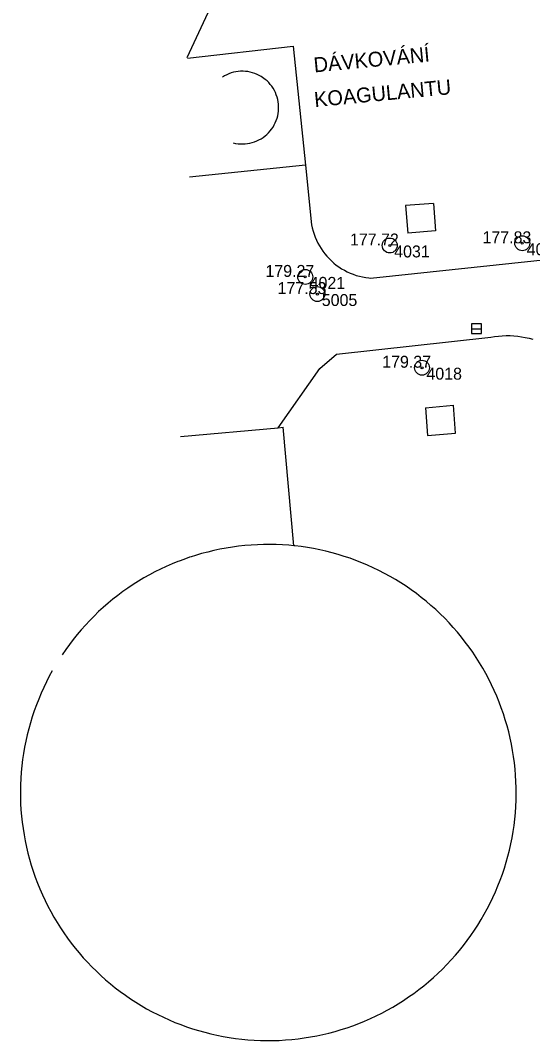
# Model space of a CAD drawing. Extents: x -539515 to -538098, y -1182060 to -1180157.
# Drawn here: x -539370.1 to -539344.3, y -1181267.2 to -1181216 of the extents above; entities that cross this region are included whole.
import ezdxf

# ---------------------------------------------------------------- set-up
doc = ezdxf.new("R2010")
doc.units = 0
for name, color, linetype in [('Vrstva 10', 7, 'Continuous'), ('Vrstva 11', 7, 'Continuous'), ('Vrstva 15', 7, 'Continuous'), ('Vrstva 21', 7, 'Continuous'), ('Vrstva 22', 7, 'Continuous'), ('Vrstva 23', 7, 'Continuous'), ('Vrstva 27', 7, 'Continuous'), ('Vrstva 41', 7, 'Continuous'), ('Vrstva 5', 7, 'Continuous')]:
    doc.layers.add(name, color=color, linetype=linetype)

msp = doc.modelspace()

# ---------------------------------------------------------------- linework, layer by layer
at = {"layer": 'Vrstva 10'}
for p, q in [((-539355.72, -1181223.26), (-539355.42, -1181226.25)), ((-539352.46, -1181228.93), (-539340.54, -1181227.66)), ((-539354.16, -1181232.75), (-539346.41, -1181231.89)), ((-539355, -1181233.47), (-539354.16, -1181232.75)), ((-539357.108, -1181236.443), (-539355, -1181233.47))]:
    msp.add_line(p, q, dxfattribs=at)
for points in [[(-539355.42, -1181226.25), (-539355.387, -1181226.409), (-539355.346, -1181226.565), (-539355.298, -1181226.72), (-539355.242, -1181226.872), (-539355.178, -1181227.021), (-539355.107, -1181227.167), (-539355.029, -1181227.309), (-539354.945, -1181227.447), (-539354.853, -1181227.58), (-539354.755, -1181227.709), (-539354.651, -1181227.833), (-539354.54, -1181227.952), (-539354.424, -1181228.065), (-539354.303, -1181228.172), (-539354.177, -1181228.273), (-539354.045, -1181228.368), (-539353.909, -1181228.456), (-539353.769, -1181228.537), (-539353.625, -1181228.612), (-539353.478, -1181228.679), (-539353.327, -1181228.739), (-539353.174, -1181228.791), (-539353.018, -1181228.835), (-539352.86, -1181228.872), (-539352.701, -1181228.901), (-539352.54, -1181228.922), (-539352.46, -1181228.93)], [(-539346.41, -1181231.89), (-539346.219, -1181231.86), (-539346.026, -1181231.838), (-539345.833, -1181231.823), (-539345.639, -1181231.817), (-539345.446, -1181231.819), (-539345.252, -1181231.829), (-539345.059, -1181231.847), (-539344.867, -1181231.872), (-539344.677, -1181231.906), (-539344.487, -1181231.947), (-539344.3, -1181231.997)]]:
    msp.add_lwpolyline(points, dxfattribs=at)
at = {"layer": 'Vrstva 11'}
for p, q in [((-539349.3, -1181225.18), (-539350.7, -1181225.29)), ((-539350.7, -1181225.29), (-539350.59, -1181226.67)), ((-539349.3, -1181225.18), (-539349.19, -1181226.56)), ((-539349.19, -1181226.56), (-539350.59, -1181226.67))]:
    msp.add_line(p, q, dxfattribs=at)
at = {"layer": 'Vrstva 15'}
msp.add_line((-539361.67, -1181217.84), (-539360.11, -1181214.48), dxfattribs=at)
at = {"layer": 'Vrstva 21'}
for centre, radius in [((-539351.49, -1181227.29), 0.375), ((-539344.83, -1181227.18), 0.375), ((-539351.49, -1181227.29), 0.05), ((-539344.83, -1181227.18), 0.05), ((-539355.74, -1181228.87), 0.375), ((-539355.74, -1181228.87), 0.05), ((-539355.13, -1181229.73), 0.375), ((-539355.13, -1181229.73), 0.05), ((-539349.87, -1181233.43), 0.375), ((-539349.87, -1181233.43), 0.05)]:
    msp.add_circle(centre, radius, dxfattribs=at)
at = {"layer": 'Vrstva 27'}
msp.add_line((-539347.38, -1181231.47), (-539346.88, -1181231.47), dxfattribs=at)
msp.add_lwpolyline([(-539347.38, -1181231.72), (-539346.88, -1181231.72), (-539346.88, -1181231.22), (-539347.38, -1181231.22)], close=True, dxfattribs=at)
at = {"layer": 'Vrstva 5'}
for p, q in [((-539356.35, -1181217.287), (-539355.72, -1181223.26)), ((-539359.793, -1181218.768), (-539359.897, -1181218.831)), ((-539359.686, -1181218.713), (-539359.793, -1181218.768)), ((-539359.575, -1181218.665), (-539359.686, -1181218.713)), ((-539359.461, -1181218.624), (-539359.575, -1181218.665)), ((-539359.345, -1181218.591), (-539359.461, -1181218.624)), ((-539359.227, -1181218.566), (-539359.345, -1181218.591)), ((-539359.107, -1181218.548), (-539359.227, -1181218.566)), ((-539358.987, -1181218.539), (-539359.107, -1181218.548)), ((-539358.866, -1181218.537), (-539358.987, -1181218.539)), ((-539358.745, -1181218.544), (-539358.866, -1181218.537)), ((-539358.625, -1181218.558), (-539358.745, -1181218.544)), ((-539358.506, -1181218.58), (-539358.625, -1181218.558)), ((-539358.389, -1181218.611), (-539358.506, -1181218.58)), ((-539358.274, -1181218.648), (-539358.389, -1181218.611)), ((-539358.162, -1181218.694), (-539358.274, -1181218.648)), ((-539358.053, -1181218.746), (-539358.162, -1181218.694)), ((-539357.948, -1181218.806), (-539358.053, -1181218.746)), ((-539357.88, -1181218.85), (-539357.948, -1181218.806)), ((-539357.751, -1181218.946), (-539357.88, -1181218.85)), ((-539357.66, -1181219.025), (-539357.751, -1181218.946)), ((-539357.574, -1181219.11), (-539357.66, -1181219.025)), ((-539357.494, -1181219.201), (-539357.574, -1181219.11)), ((-539357.42, -1181219.296), (-539357.494, -1181219.201)), ((-539357.353, -1181219.397), (-539357.42, -1181219.296)), ((-539357.292, -1181219.501), (-539357.353, -1181219.397)), ((-539357.239, -1181219.61), (-539357.292, -1181219.501)), ((-539357.193, -1181219.721), (-539357.239, -1181219.61)), ((-539357.154, -1181219.836), (-539357.193, -1181219.721)), ((-539357.123, -1181219.953), (-539357.154, -1181219.836)), ((-539357.099, -1181220.071), (-539357.123, -1181219.953)), ((-539357.084, -1181220.191), (-539357.099, -1181220.071)), ((-539357.077, -1181220.306), (-539357.084, -1181220.191)), ((-539357.077, -1181220.427), (-539357.077, -1181220.306)), ((-539357.157, -1181220.902), (-539357.125, -1181220.785)), ((-539357.125, -1181220.785), (-539357.101, -1181220.667)), ((-539357.101, -1181220.667), (-539357.085, -1181220.547)), ((-539357.085, -1181220.547), (-539357.077, -1181220.427)), ((-539357.427, -1181221.44), (-539357.359, -1181221.34)), ((-539357.359, -1181221.34), (-539357.297, -1181221.236)), ((-539357.297, -1181221.236), (-539357.243, -1181221.128)), ((-539357.243, -1181221.128), (-539357.196, -1181221.016)), ((-539357.196, -1181221.016), (-539357.157, -1181220.902)), ((-539357.856, -1181221.861), (-539357.76, -1181221.789)), ((-539357.76, -1181221.789), (-539357.668, -1181221.71)), ((-539357.668, -1181221.71), (-539357.581, -1181221.626)), ((-539357.581, -1181221.626), (-539357.501, -1181221.535)), ((-539357.501, -1181221.535), (-539357.427, -1181221.44)), ((-539359.355, -1181222.134), (-539359.237, -1181222.16)), ((-539359.237, -1181222.16), (-539359.118, -1181222.178)), ((-539359.118, -1181222.178), (-539358.997, -1181222.188)), ((-539358.997, -1181222.188), (-539358.877, -1181222.191)), ((-539358.877, -1181222.191), (-539358.756, -1181222.185)), ((-539358.756, -1181222.185), (-539358.636, -1181222.171)), ((-539358.636, -1181222.171), (-539358.517, -1181222.15)), ((-539358.517, -1181222.15), (-539358.4, -1181222.12)), ((-539358.4, -1181222.12), (-539358.284, -1181222.083)), ((-539358.284, -1181222.083), (-539358.172, -1181222.038)), ((-539358.172, -1181222.038), (-539358.07, -1181221.99)), ((-539358.07, -1181221.99), (-539357.958, -1181221.927)), ((-539357.958, -1181221.927), (-539357.856, -1181221.861)), ((-539355.72, -1181223.26), (-539361.553, -1181223.855)), ((-539349.69, -1181235.44), (-539348.28, -1181235.31)), ((-539349.69, -1181235.44), (-539349.59, -1181236.84)), ((-539348.18, -1181236.71), (-539348.28, -1181235.31)), ((-539356.319, -1181242.374), (-539356.85, -1181236.42)), ((-539349.59, -1181236.84), (-539348.18, -1181236.71))]:
    msp.add_line(p, q, dxfattribs=at)
for points in [[(-539361.665, -1181217.889), (-539356.35, -1181217.287)], [(-539362.01, -1181236.88), (-539357.108, -1181236.443), (-539356.85, -1181236.42)], [(-539345.192, -1181253.592), (-539345.226, -1181253.278), (-539345.268, -1181252.965), (-539345.317, -1181252.653), (-539345.375, -1181252.343), (-539345.44, -1181252.034), (-539345.514, -1181251.727), (-539345.594, -1181251.422), (-539345.683, -1181251.119), (-539345.779, -1181250.818), (-539345.883, -1181250.52), (-539345.995, -1181250.224), (-539346.114, -1181249.932), (-539346.24, -1181249.643), (-539346.373, -1181249.356), (-539346.514, -1181249.074), (-539346.662, -1181248.795), (-539346.817, -1181248.52), (-539346.979, -1181248.249), (-539347.147, -1181247.982), (-539347.323, -1181247.719), (-539347.505, -1181247.461), (-539347.693, -1181247.208), (-539347.888, -1181246.959), (-539348.089, -1181246.716), (-539348.296, -1181246.477), (-539348.509, -1181246.244), (-539348.728, -1181246.017), (-539348.952, -1181245.795), (-539349.182, -1181245.579), (-539349.418, -1181245.369), (-539349.659, -1181245.164), (-539349.905, -1181244.966), (-539350.155, -1181244.775), (-539350.411, -1181244.589), (-539350.671, -1181244.411), (-539350.936, -1181244.238), (-539351.205, -1181244.073), (-539351.478, -1181243.915), (-539351.755, -1181243.763), (-539352.036, -1181243.619), (-539352.32, -1181243.481), (-539352.608, -1181243.351), (-539352.899, -1181243.228), (-539353.192, -1181243.113), (-539353.489, -1181243.005), (-539353.789, -1181242.905), (-539354.09, -1181242.812), (-539354.394, -1181242.727), (-539354.701, -1181242.65), (-539355.008, -1181242.581), (-539355.318, -1181242.519), (-539355.629, -1181242.465), (-539355.942, -1181242.419), (-539356.255, -1181242.381), (-539356.319, -1181242.374), (-539356.569, -1181242.351), (-539356.884, -1181242.329), (-539357.2, -1181242.315), (-539357.515, -1181242.309), (-539357.831, -1181242.311), (-539358.147, -1181242.321), (-539358.462, -1181242.339), (-539358.776, -1181242.365), (-539359.09, -1181242.399), (-539359.403, -1181242.44), (-539359.715, -1181242.49), (-539360.025, -1181242.548), (-539360.334, -1181242.613), (-539360.641, -1181242.687), (-539360.947, -1181242.768), (-539361.25, -1181242.856), (-539361.471, -1181242.927), (-539361.55, -1181242.953), (-539361.848, -1181243.057), (-539362.078, -1181243.142), (-539362.144, -1181243.168), (-539362.436, -1181243.287), (-539362.726, -1181243.413), (-539363.012, -1181243.547), (-539363.294, -1181243.688), (-539363.573, -1181243.836), (-539363.848, -1181243.991), (-539364.119, -1181244.152), (-539364.386, -1181244.321), (-539364.649, -1181244.496), (-539364.907, -1181244.678), (-539365.16, -1181244.867), (-539365.409, -1181245.062), (-539365.652, -1181245.263), (-539365.89, -1181245.47), (-539366.123, -1181245.683), (-539366.351, -1181245.902), (-539366.572, -1181246.126), (-539366.789, -1181246.357)], [(-539366.789, -1181246.357), (-539366.999, -1181246.592), (-539367.203, -1181246.833), (-539367.401, -1181247.079), (-539367.593, -1181247.33), (-539367.778, -1181247.586), (-539367.957, -1181247.846)], [(-539368.452, -1181248.653), (-539368.604, -1181248.93), (-539368.748, -1181249.21), (-539368.886, -1181249.495), (-539369.016, -1181249.782), (-539369.138, -1181250.073), (-539369.254, -1181250.367), (-539369.361, -1181250.664), (-539369.462, -1181250.963), (-539369.554, -1181251.265), (-539369.639, -1181251.569), (-539369.716, -1181251.875), (-539369.786, -1181252.183), (-539369.847, -1181252.493), (-539369.901, -1181252.804), (-539369.947, -1181253.116), (-539369.985, -1181253.43), (-539370.015, -1181253.744), (-539370.037, -1181254.059), (-539370.051, -1181254.375), (-539370.057, -1181254.69), (-539370.055, -1181255.006), (-539370.045, -1181255.321), (-539370.027, -1181255.637), (-539370.001, -1181255.951), (-539369.967, -1181256.265), (-539369.925, -1181256.578), (-539369.875, -1181256.89), (-539369.818, -1181257.2), (-539369.752, -1181257.509), (-539369.679, -1181257.816), (-539369.598, -1181258.121), (-539369.509, -1181258.424), (-539369.412, -1181258.725), (-539369.308, -1181259.023), (-539369.197, -1181259.318), (-539369.078, -1181259.611), (-539368.951, -1181259.9), (-539368.818, -1181260.186), (-539368.677, -1181260.469), (-539368.529, -1181260.748), (-539368.374, -1181261.023), (-539368.212, -1181261.294), (-539368.043, -1181261.561), (-539367.868, -1181261.823), (-539367.686, -1181262.081), (-539367.497, -1181262.334), (-539367.303, -1181262.583), (-539367.102, -1181262.826), (-539366.894, -1181263.064), (-539366.681, -1181263.297), (-539366.462, -1181263.525), (-539366.238, -1181263.747), (-539366.007, -1181263.963), (-539365.772, -1181264.173), (-539365.531, -1181264.377), (-539365.285, -1181264.575), (-539365.034, -1181264.766), (-539364.778, -1181264.952), (-539364.518, -1181265.13), (-539364.253, -1181265.302), (-539363.984, -1181265.468), (-539363.711, -1181265.626), (-539363.434, -1181265.777), (-539363.153, -1181265.922), (-539362.869, -1181266.059), (-539362.581, -1181266.189), (-539362.29, -1181266.312), (-539361.996, -1181266.427), (-539361.7, -1181266.535), (-539361.4, -1181266.635), (-539361.098, -1181266.727), (-539360.794, -1181266.812), (-539360.488, -1181266.889), (-539360.18, -1181266.959), (-539359.87, -1181267.02), (-539359.559, -1181267.074), (-539359.247, -1181267.12), (-539358.933, -1181267.157), (-539358.619, -1181267.187), (-539358.304, -1181267.209), (-539357.989, -1181267.223), (-539357.673, -1181267.229), (-539357.357, -1181267.227), (-539357.042, -1181267.217), (-539356.727, -1181267.199), (-539356.412, -1181267.173), (-539356.098, -1181267.139), (-539355.785, -1181267.097), (-539355.473, -1181267.047), (-539355.163, -1181266.989), (-539354.854, -1181266.924), (-539354.547, -1181266.85), (-539354.242, -1181266.769), (-539353.939, -1181266.68)], [(-539352.177, -1181265.989), (-539351.895, -1181265.848), (-539351.616, -1181265.7), (-539351.341, -1181265.545), (-539351.07, -1181265.383), (-539350.803, -1181265.214), (-539350.541, -1181265.039), (-539350.283, -1181264.857), (-539350.029, -1181264.668), (-539349.781, -1181264.473), (-539349.538, -1181264.272), (-539349.299, -1181264.065), (-539349.067, -1181263.852), (-539348.839, -1181263.633), (-539348.617, -1181263.408), (-539348.401, -1181263.178), (-539348.191, -1181262.942), (-539347.987, -1181262.701), (-539347.789, -1181262.455), (-539347.598, -1181262.204), (-539347.413, -1181261.949), (-539347.234, -1181261.688), (-539347.062, -1181261.423), (-539346.897, -1181261.154), (-539346.739, -1181260.881), (-539346.587, -1181260.604), (-539346.443, -1181260.323), (-539346.306, -1181260.039), (-539346.176, -1181259.751), (-539346.053, -1181259.46), (-539345.938, -1181259.166), (-539345.83, -1181258.87), (-539345.73, -1181258.57), (-539345.638, -1181258.268), (-539345.553, -1181257.964), (-539345.476, -1181257.658), (-539345.407, -1181257.35), (-539345.345, -1181257.04), (-539345.292, -1181256.729), (-539345.246, -1181256.417), (-539345.208, -1181256.103), (-539345.178, -1181255.789), (-539345.156, -1181255.474), (-539345.142, -1181255.159), (-539345.137, -1181254.843), (-539345.139, -1181254.527), (-539345.149, -1181254.212), (-539345.167, -1181253.897), (-539345.192, -1181253.592)], [(-539353.939, -1181266.68), (-539353.638, -1181266.584), (-539353.34, -1181266.48), (-539353.045, -1181266.368), (-539352.753, -1181266.249), (-539352.463, -1181266.123), (-539352.177, -1181265.989)]]:
    msp.add_lwpolyline(points, dxfattribs=at)

# ---------------------------------------------------------------- texts
at = {"layer": 'Vrstva 22'}
for s, p in [('177.72 ', (-539353.49, -1181227.29)), ('177.83 ', (-539346.83, -1181227.18)), ('179.27 ', (-539357.74, -1181228.87)), ('177.53 ', (-539357.13, -1181229.73)), ('179.37 ', (-539351.87, -1181233.43))]:
    msp.add_text(s, height=0.6, dxfattribs=at).set_placement(p)
at = {"layer": 'Vrstva 23'}
for s, p in [(' 4031', (-539351.49, -1181227.89)), (' 4028', (-539344.83, -1181227.78)), (' 4021', (-539355.74, -1181229.47)), (' 5005', (-539355.13, -1181230.33)), (' 4018', (-539349.87, -1181234.03))]:
    msp.add_text(s, height=0.6, dxfattribs=at).set_placement(p)
at = {"layer": 'Vrstva 41'}
for s, p in [('DÁVKOVÁNÍ', (-539355.281, -1181218.601)), ('KOAGULANTU', (-539355.256, -1181220.341))]:
    msp.add_text(s, height=0.75, rotation=5.4216, dxfattribs=at).set_placement(p)

doc.saveas('drawing.dxf')
